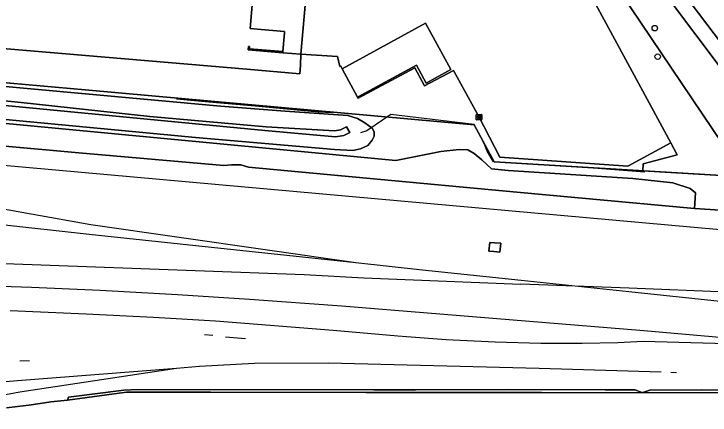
# Model space of a CAD drawing. Extents: x 161477 to 163040, y 383680 to 384871.
# Drawn here: x 162818.8 to 162943.6, y 383985.9 to 384057.7 of the extents above; entities that cross this region are included whole.
import ezdxf

# ---------------------------------------------------------------- set-up
doc = ezdxf.new("R2010")
doc.units = 0
for name, color, linetype in [('IMGEO_Berm_groen', 7, 'Continuous'), ('IMGEO_Berm_onverhard', 7, 'Continuous'), ('IMGEO_Boom', 7, 'Continuous'), ('IMGEO_Erf', 7, 'Continuous'), ('IMGEO_Fietspad_gesloten', 7, 'Continuous'), ('IMGEO_Gemengd_bos', 7, 'Continuous'), ('IMGEO_Grasland_overig', 7, 'Continuous'), ('IMGEO_Hek', 7, 'Continuous'), ('IMGEO_Kolk', 7, 'Continuous'), ('IMGEO_Muur', 7, 'Continuous'), ('IMGEO_Oever', 7, 'Continuous'), ('IMGEO_Pand', 7, 'Continuous'), ('IMGEO_Spoor', 7, 'Continuous'), ('IMGEO_Spoorbaan_halfverhard', 7, 'Continuous'), ('IMGEO_Terreindeel_onvherhard', 7, 'Continuous'), ('IMGEO_Terreindeel_open', 7, 'Continuous'), ('IMGEO_Voetpad_open', 7, 'Continuous'), ('IMGEO_Waterloop', 7, 'Continuous')]:
    doc.layers.add(name, color=color, linetype=linetype)

msp = doc.modelspace()

# ---------------------------------------------------------------- linework, layer by layer
at = {"layer": 'IMGEO_Berm_groen'}
msp.add_lwpolyline([(162852.25, 384152.91), (162859.06, 384148.32), (162861.52, 384146.51), (162867.61, 384141.18), (162873.09, 384135.26), (162876.02, 384131.39), (162904.48, 384092.2), (162906.05, 384090.74), (162911.02, 384086.1), (162945.83, 384034.43), (162947.98, 384036.22), (162951.94, 384039.52), (162924.94, 384075.44), (162924.35, 384074.97), (162922.27, 384073.48), (162920.62, 384075.68), (162922.7, 384077.17), (162923.24, 384077.55), (162911.78, 384093.17)], dxfattribs=at)
at = {"layer": 'IMGEO_Berm_onverhard'}
msp.add_lwpolyline([(162954.43, 383990.34), (162942.02, 383990.37), (162932.83, 383990.34), (162931.58, 383989.88), (162931.54, 383989.87), (162931.51, 383989.87), (162931.47, 383989.87), (162931.44, 383989.87), (162931.4, 383989.88), (162930.15, 383990.36), (162924.79, 383990.37), (162907.35, 383990.41), (162890.8, 383990.38), (162883.31, 383990.4), (162840.93, 383990.45), (162838.49, 383990.34), (162828.57, 383989.06), (162828.43, 383988.55), (162838.97, 383989.97), (162854.03, 383989.95), (162881.95, 383989.91), (162913.36, 383989.88), (162932.48, 383989.85), (162958.52, 383989.88)], dxfattribs=at)
at = {"layer": 'IMGEO_Boom'}
for centre in [(162933.69, 384055.14), (162934.22, 384050.03)]:
    msp.add_circle(centre, 0.489, dxfattribs=at)
at = {"layer": 'IMGEO_Erf'}
for points in [[(162706, 384060.96), (162860.58, 384047.79), (162870.03, 384046.99), (162870.16, 384048.51), (162870.25, 384050.47), (162876.83, 384050.05), (162877.22, 384048.3), (162877.4, 384048.35), (162877.66, 384047.87), (162892.61, 384056.02), (162897.11, 384047.72), (162892.73, 384045.32), (162890.95, 384048.53), (162880.4, 384042.81), (162880.5, 384042.63), (162890.68, 384048.01), (162892.43, 384044.82), (162897.58, 384047.57), (162902.19, 384039.21), (162905.94, 384032.03), (162928.86, 384030.43), (162936.56, 384034.59), (162909.18, 384085.08)], [(162815.4, 384045.56), (162831.59, 384044.11), (162901.33, 384037.86), (162904.89, 384031.2), (162931.55, 384029.59), (162931.63, 384030.84), (162937.72, 384032.44), (162936.56, 384034.59), (162928.86, 384030.43), (162905.94, 384032.03), (162902.19, 384039.21), (162897.58, 384047.57), (162892.43, 384044.82), (162890.68, 384048.01), (162880.5, 384042.63), (162880.4, 384042.81), (162877.66, 384047.87), (162877.4, 384048.35), (162877.22, 384048.3), (162876.83, 384050.05), (162870.25, 384050.47), (162870.16, 384048.51), (162870.03, 384046.99), (162860.58, 384047.79), (162706, 384060.96)]]:
    msp.add_lwpolyline(points, dxfattribs=at)
msp.add_lwpolyline([(162870.25, 384050.47), (162866.99, 384050.75), (162860.81, 384051.29), (162860.87, 384051.87), (162861.06, 384051.85), (162861.02, 384051.46), (162867, 384050.96), (162867.3, 384054.28), (162867.32, 384054.54), (162863.14, 384054.91), (162861.15, 384055.09), (162861.83, 384062.84), (162871.27, 384062)], close=True, dxfattribs=at)
at = {"layer": 'IMGEO_Fietspad_gesloten'}
msp.add_lwpolyline([(162878.38, 384142.33), (162937.22, 384063.57), (162954.43, 384040.8), (162955.32, 384041.31), (162944.99, 384060.17)], dxfattribs=at)
at = {"layer": 'IMGEO_Gemengd_bos'}
msp.add_lwpolyline([(162905.43, 384082.99), (162909.18, 384085.08), (162936.56, 384034.59), (162937.72, 384032.44), (162931.63, 384030.84), (162931.55, 384029.59), (162948.64, 384028.55), (162956.62, 384021.85), (162956.78, 384021.72), (162961.26, 384021.38), (162962.54, 384021.28), (162963.48, 384021.21), (162957.35, 384032.52), (162951.9, 384039), (162948.27, 384036.01), (162947.98, 384036.22), (162945.83, 384034.43), (162911.02, 384086.1)], dxfattribs=at)
at = {"layer": 'IMGEO_Grasland_overig'}
for points in [[(162814.18, 384038.39), (162887.24, 384031.45), (162895.35, 384033.03), (162898.6, 384033.43), (162900.18, 384033.38), (162901.3, 384032.7), (162902.68, 384031.57), (162904.44, 384029.93), (162907.41, 384029.67), (162929.78, 384028.24), (162936.91, 384027.47), (162940.03, 384026.44), (162940.97, 384025.63), (162940.8, 384022.85), (162956.62, 384021.85), (162948.64, 384028.55), (162931.55, 384029.59), (162904.89, 384031.2), (162901.33, 384037.86), (162831.59, 384044.11), (162815.4, 384045.56)], [(162815.25, 384044.89), (162830.96, 384043.45), (162855.85, 384041.15), (162867.43, 384040.3), (162878.67, 384039.48), (162880.42, 384038.95), (162881.72, 384038.2), (162883.03, 384037.22), (162883.37, 384036.59), (162883.4, 384035.8), (162883.05, 384035.08), (162882.26, 384034.11), (162880.94, 384033.53), (162879.57, 384033.26), (162876.29, 384033.4), (162851.33, 384035.58), (162815.99, 384038.93)]]:
    msp.add_lwpolyline(points, dxfattribs=at)
at = {"layer": 'IMGEO_Hek'}
for points in [[(162963.48, 384021.21), (162956.78, 384021.72), (162948.64, 384028.55), (162904.89, 384031.2), (162901.33, 384037.86), (162815.4, 384045.56), (162756.54, 384051.16), (162725.27, 384053.76), (162715.57, 384054.2), (162705.51, 384054.81), (162699.38, 384055.27), (162691.9, 384055.83), (162686.23, 384056.14), (162662, 384056.38)], [(162875.92, 384040.01), (162873.35, 384040.11), (162862.07, 384041.18), (162856.51, 384041.65), (162853.74, 384041.89), (162847.93, 384042.42)], [(162931.88, 384029.36), (162921.13, 384030.17), (162904.76, 384031.2), (162903.67, 384033.11), (162903.08, 384034.51), (162901.32, 384037.89), (162886.37, 384039.66), (162882.06, 384036.76), (162880.96, 384036.37)], [(162854.43, 384000.11), (162852.99, 384000.2)], [(162856.74, 383999.87), (162860.3, 383999.58)], [(162828.57, 383989.06), (162838.49, 383990.34), (162840.93, 383990.45), (162883.31, 383990.4), (162890.8, 383990.38), (162907.35, 383990.41), (162924.79, 383990.37), (162930.15, 383990.36)], [(162929.92, 383990.45), (162930.15, 383990.36), (162931.4, 383989.88), (162931.44, 383989.87), (162931.47, 383989.87), (162931.51, 383989.87), (162931.54, 383989.87), (162931.58, 383989.88), (162932.83, 383990.34), (162933.07, 383990.42)], [(162932.83, 383990.34), (162942.02, 383990.37), (162954.43, 383990.34), (162959.46, 383990.35), (162964.44, 383990.33), (162965.02, 383989.89), (162965.95, 383989.19), (162966.77, 383988.63), (162967.6, 383987.82), (162970.25, 383986.37)]]:
    msp.add_lwpolyline(points, dxfattribs=at)
at = {"layer": 'IMGEO_Kolk'}
for p, q in [((162901.69, 384038.78), (162901.69, 384039.63)), ((162901.76, 384039.7), (162902.62, 384039.7)), ((162902.18, 384039.48), (162902.2, 384039.48)), ((162902.69, 384039.63), (162902.69, 384038.78)), ((162902.62, 384038.7), (162901.76, 384038.7)), ((162901.95, 384039.2), (162901.95, 384039.21)), ((162901.99, 384039.25), (162902.39, 384039.25)), ((162902.39, 384039.16), (162901.99, 384039.16)), ((162902.2, 384038.92), (162902.17, 384038.92)), ((162902.43, 384039.21), (162902.43, 384039.2))]:
    msp.add_line(p, q, dxfattribs=at)
for points in [[(162901.69, 384038.78), (162901.69, 384039.63)], [(162901.76, 384039.7), (162902.62, 384039.7)], [(162902.69, 384039.63), (162902.69, 384038.78)], [(162902.62, 384038.7), (162901.76, 384038.7)]]:
    msp.add_lwpolyline(points, dxfattribs=at)
for centre, radius, start, end in [((162901.77, 384039.63), 0.0765, 91.552, 178.448), ((162901.77, 384039.63), 0.0765, 91.552, 178.448), ((162902.61, 384039.63), 0.0765, 1.552, 88.448), ((162902.61, 384039.63), 0.0765, 1.552, 88.448), ((162901.77, 384038.78), 0.0765, 181.552, 268.448), ((162901.77, 384038.78), 0.0765, 181.552, 268.448), ((162901.99, 384039.21), 0.0403, 85.8775, 175.7526), ((162901.98, 384039.2), 0.0366, 178.938, 274.7102), ((162902.39, 384039.21), 0.0386, 1.7309, 96.639), ((162902.39, 384039.2), 0.043, 264.8664, 352.4533), ((162902.61, 384038.78), 0.0765, 271.552, 358.448), ((162902.61, 384038.78), 0.0765, 271.552, 358.448)]:
    msp.add_arc(centre, radius, start, end, dxfattribs=at)
for centre, major_axis, ratio, start_param, end_param in [((162902.18, 384039.2), (-0.387, 0.002), 0.722429, 4.712389, 7.853982), ((162902.2, 384039.2), (-0.39, 0.002), 0.717154, 1.570796, 4.712389)]:
    msp.add_ellipse(centre, major_axis=major_axis, ratio=ratio, start_param=start_param, end_param=end_param, dxfattribs=at)
at = {"layer": 'IMGEO_Muur'}
msp.add_lwpolyline([(162861.02, 384051.46), (162861.06, 384051.85), (162860.87, 384051.87), (162860.81, 384051.29), (162866.99, 384050.75), (162867, 384050.96)], close=True, dxfattribs=at)
for points in [[(162860.58, 384047.79), (162870.03, 384046.99), (162870.16, 384048.51)], [(162877.92, 384035.91), (162879, 384036.47), (162878.45, 384037.46), (162877.34, 384036.91)]]:
    msp.add_lwpolyline(points, dxfattribs=at)
at = {"layer": 'IMGEO_Oever'}
for points in [[(162815.99, 384038.93), (162851.33, 384035.58), (162876.29, 384033.4), (162879.57, 384033.26), (162880.94, 384033.53), (162882.26, 384034.11), (162883.05, 384035.08), (162883.4, 384035.8), (162883.37, 384036.59), (162883.03, 384037.22), (162881.72, 384038.2), (162880.42, 384038.95), (162878.67, 384039.48), (162867.43, 384040.3), (162855.85, 384041.15), (162830.96, 384043.45), (162815.25, 384044.89)], [(162807.99, 384043.04), (162820.11, 384041.83), (162843.14, 384039.35), (162864.01, 384037.45), (162876.25, 384036.73), (162877.34, 384036.91), (162878.45, 384037.46), (162879, 384036.47), (162877.92, 384035.91), (162876.46, 384035.71), (162863.8, 384036.79), (162796.09, 384043.34)]]:
    msp.add_lwpolyline(points, dxfattribs=at)
at = {"layer": 'IMGEO_Pand'}
for points in [[(162871.27, 384062), (162861.83, 384062.84), (162861.15, 384055.09), (162863.14, 384054.91), (162867.32, 384054.54), (162867.3, 384054.28), (162867, 384050.96), (162866.99, 384050.75), (162870.25, 384050.47)], [(162890.95, 384048.53), (162892.73, 384045.32), (162897.11, 384047.72), (162892.61, 384056.02), (162877.66, 384047.87), (162880.4, 384042.81)]]:
    msp.add_lwpolyline(points, close=True, dxfattribs=at)
at = {"layer": 'IMGEO_Spoor'}
for points in [[(162964.7, 384017.32), (162763.63, 384035.31), (162746.31, 384036.79), (162727.45, 384038.17), (162709.74, 384039.34), (162690.4, 384040.13), (162670.1, 384040.71), (162657.12, 384040.88), (162643.1, 384040.8), (162630.86, 384040.62), (162618.77, 384040.28), (162602.55, 384039.57), (162587.86, 384038.71), (162572.09, 384037.53), (162559.19, 384036.38), (162541.21, 384034.52), (162525.34, 384032.6), (162509.14, 384030.36)], [(162832.59, 384019.95), (162816.13, 384022.84), (162805.39, 384024.62), (162795.23, 384026.11), (162772.44, 384029.06), (162751.7, 384031.25), (162731.8, 384032.96), (162716.24, 384034), (162696.97, 384035.01), (162680.8, 384035.62), (162659.69, 384035.84), (162640.49, 384035.88), (162625.6, 384035.65), (162608.47, 384035.06), (162591.44, 384034.16), (162571.7, 384032.75), (162556.7, 384031.43), (162541.63, 384029.92), (162529.41, 384028.43), (162517.19, 384026.84), (162503.19, 384024.85)], [(162832.29, 384018.21), (162783.61, 384023.59), (162744.84, 384027.21), (162731.52, 384028.2), (162712.99, 384029.37), (162699.26, 384030.13), (162686.77, 384030.67), (162670.83, 384031.08), (162652.17, 384031.35), (162638.55, 384031.23), (162624.63, 384031.01), (162611.13, 384030.54), (162595.77, 384029.79), (162581.51, 384028.91), (162567.84, 384027.85), (162553.84, 384026.57), (162538.57, 384024.98), (162522.91, 384023.02), (162508.75, 384021.06)], [(162880.08, 384013.12), (162832.59, 384019.95)], [(162880.08, 384013.12), (162832.29, 384018.21)], [(162504.99, 383988.01), (162523.58, 383991.7), (162546.93, 383995.97), (162566.08, 383999.17), (162585.71, 384002.17), (162606.74, 384005.02), (162625.45, 384007.27), (162644.93, 384009.32), (162663.89, 384011.01), (162677.59, 384012), (162694.33, 384013), (162727.3, 384014.29), (162737.6, 384014.47), (162751.39, 384014.52), (162770.91, 384014.35), (162794.32, 384013.84), (162870.81, 384011), (162881.54, 384010.41)], [(162909.74, 384009.97), (162892.06, 384011.83), (162880.08, 384013.12)], [(162881.54, 384010.41), (162909.69, 384009.32)], [(162929.03, 384007.91), (162909.74, 384009.97)], [(162931.75, 384000.96), (162877.6, 384005.35), (162861.06, 384006.55), (162848.11, 384007.37), (162834.24, 384008.14), (162821.95, 384008.7), (162803.73, 384009.32)], [(162929.08, 384008.56), (162909.69, 384009.32)], [(162970.35, 384006.91), (162946.59, 384007.86), (162929.08, 384008.56)], [(162972.31, 384003.3), (162946.55, 384006.07), (162929.03, 384007.91)], [(162931.64, 383999.01), (162927.05, 383998.78), (162920.66, 383998.66), (162913.27, 383998.69), (162905.08, 383998.9), (162896.3, 383999.34), (162887.64, 383999.99), (162876.03, 384001.03), (162854.95, 384002.65), (162843.8, 384003.33), (162831.75, 384003.95), (162818.13, 384004.5)], [(162963.72, 383998.16), (162931.75, 384000.96)], [(162963.72, 383998.16), (162931.64, 383999.01)], [(162819.87, 383995.59), (162821.56, 383995.64)], [(162934.83, 383993.56), (162912.96, 383994.19), (162875.11, 383995.15), (162861.9, 383995.07), (162852.05, 383994.55), (162847.94, 383994.19)], [(162847.94, 383994.19), (162819.44, 383991.96)], [(162847.94, 383994.19), (162819.83, 383989.95)], [(162936.58, 383993.51), (162937.59, 383993.48)], [(162819.44, 383991.96), (162811.45, 383991.32), (162802.47, 383990.77), (162751.99, 383987.85), (162740.52, 383987.27), (162666.33, 383982.91), (162656.44, 383982.17), (162648.49, 383981.39)], [(162819.83, 383989.95), (162811.14, 383988.33), (162802.38, 383986.82), (162784.55, 383984.36), (162774.49, 383982.87), (162763.6, 383980.99), (162753.03, 383979.02), (162730.69, 383974.54), (162724.51, 383973.57), (162710.77, 383971.9), (162680.38, 383968.58), (162612.92, 383962.27), (162581.03, 383959.47), (162571.88, 383958.54), (162564.25, 383957.91), (162550.54, 383956.35), (162538, 383954.53), (162526.75, 383952.14)]]:
    msp.add_lwpolyline(points, dxfattribs=at)
at = {"layer": 'IMGEO_Spoorbaan_halfverhard'}
for points in [[(162956.62, 384021.85), (162940.8, 384022.85), (162908.96, 384025.78), (162881.99, 384028.27), (162860.85, 384030.26), (162859.5, 384030.64), (162857.81, 384030.65), (162856.44, 384030.54), (162830.46, 384032.79), (162817.22, 384034.04)], [(162817.46, 383987.16), (162819.46, 383987.39), (162821.44, 383987.64), (162823.53, 383987.91), (162825.4, 383988.2), (162828.43, 383988.55), (162828.57, 383989.06), (162838.49, 383990.34), (162840.93, 383990.45), (162883.31, 383990.4), (162890.8, 383990.38), (162907.35, 383990.41), (162924.79, 383990.37), (162930.15, 383990.36), (162931.4, 383989.88), (162931.44, 383989.87), (162931.47, 383989.87), (162931.51, 383989.87), (162931.54, 383989.87), (162931.58, 383989.88), (162932.83, 383990.34), (162942.02, 383990.37), (162954.43, 383990.34)]]:
    msp.add_lwpolyline(points, dxfattribs=at)
msp.add_lwpolyline([(162903.93, 384015.2), (162904.14, 384016.78), (162904.99, 384016.72), (162906.07, 384016.62), (162905.93, 384015.02), (162904.84, 384015.12)], close=True, dxfattribs=at)
at = {"layer": 'IMGEO_Terreindeel_onvherhard'}
msp.add_lwpolyline([(162817.22, 384034.04), (162830.46, 384032.79), (162856.44, 384030.54), (162857.81, 384030.65), (162859.5, 384030.64), (162860.85, 384030.26), (162881.99, 384028.27), (162908.96, 384025.78), (162940.8, 384022.85), (162940.97, 384025.63), (162940.03, 384026.44), (162936.91, 384027.47), (162929.78, 384028.24), (162907.41, 384029.67), (162904.44, 384029.93), (162902.68, 384031.57), (162901.3, 384032.7), (162900.18, 384033.38), (162898.6, 384033.43), (162895.35, 384033.03), (162887.24, 384031.45), (162814.18, 384038.39)], dxfattribs=at)
at = {"layer": 'IMGEO_Terreindeel_open'}
msp.add_lwpolyline([(162904.99, 384016.72), (162904.14, 384016.78), (162903.93, 384015.2), (162904.84, 384015.12), (162905.93, 384015.02), (162906.07, 384016.62)], close=True, dxfattribs=at)
msp.add_lwpolyline([(162958.52, 383989.88), (162932.48, 383989.85), (162913.36, 383989.88), (162881.95, 383989.91), (162854.03, 383989.95), (162838.97, 383989.97), (162828.43, 383988.55), (162825.4, 383988.2), (162823.53, 383987.91), (162821.44, 383987.64), (162819.46, 383987.39), (162817.46, 383987.16)], dxfattribs=at)
at = {"layer": 'IMGEO_Voetpad_open'}
for points in [[(162957.61, 384036.62), (162955.72, 384039.09), (162955.03, 384039.99), (162954.74, 384040.38), (162954.43, 384040.8), (162937.22, 384063.57), (162878.38, 384142.33)], [(162879.35, 384138.29), (162909.26, 384098.2), (162910.42, 384096.4), (162911.21, 384094.67), (162911.78, 384093.17), (162923.24, 384077.55), (162924.94, 384075.44), (162951.94, 384039.52), (162957.65, 384032.81), (162963.93, 384021.18), (162966.14, 384020.99), (162959.67, 384033.02)]]:
    msp.add_lwpolyline(points, dxfattribs=at)
at = {"layer": 'IMGEO_Waterloop'}
msp.add_lwpolyline([(162796.09, 384043.34), (162863.8, 384036.79), (162876.46, 384035.71), (162877.92, 384035.91), (162879, 384036.47), (162878.45, 384037.46), (162877.34, 384036.91), (162876.25, 384036.73), (162864.01, 384037.45), (162843.14, 384039.35), (162820.11, 384041.83), (162807.99, 384043.04)], dxfattribs=at)

doc.saveas('drawing.dxf')
